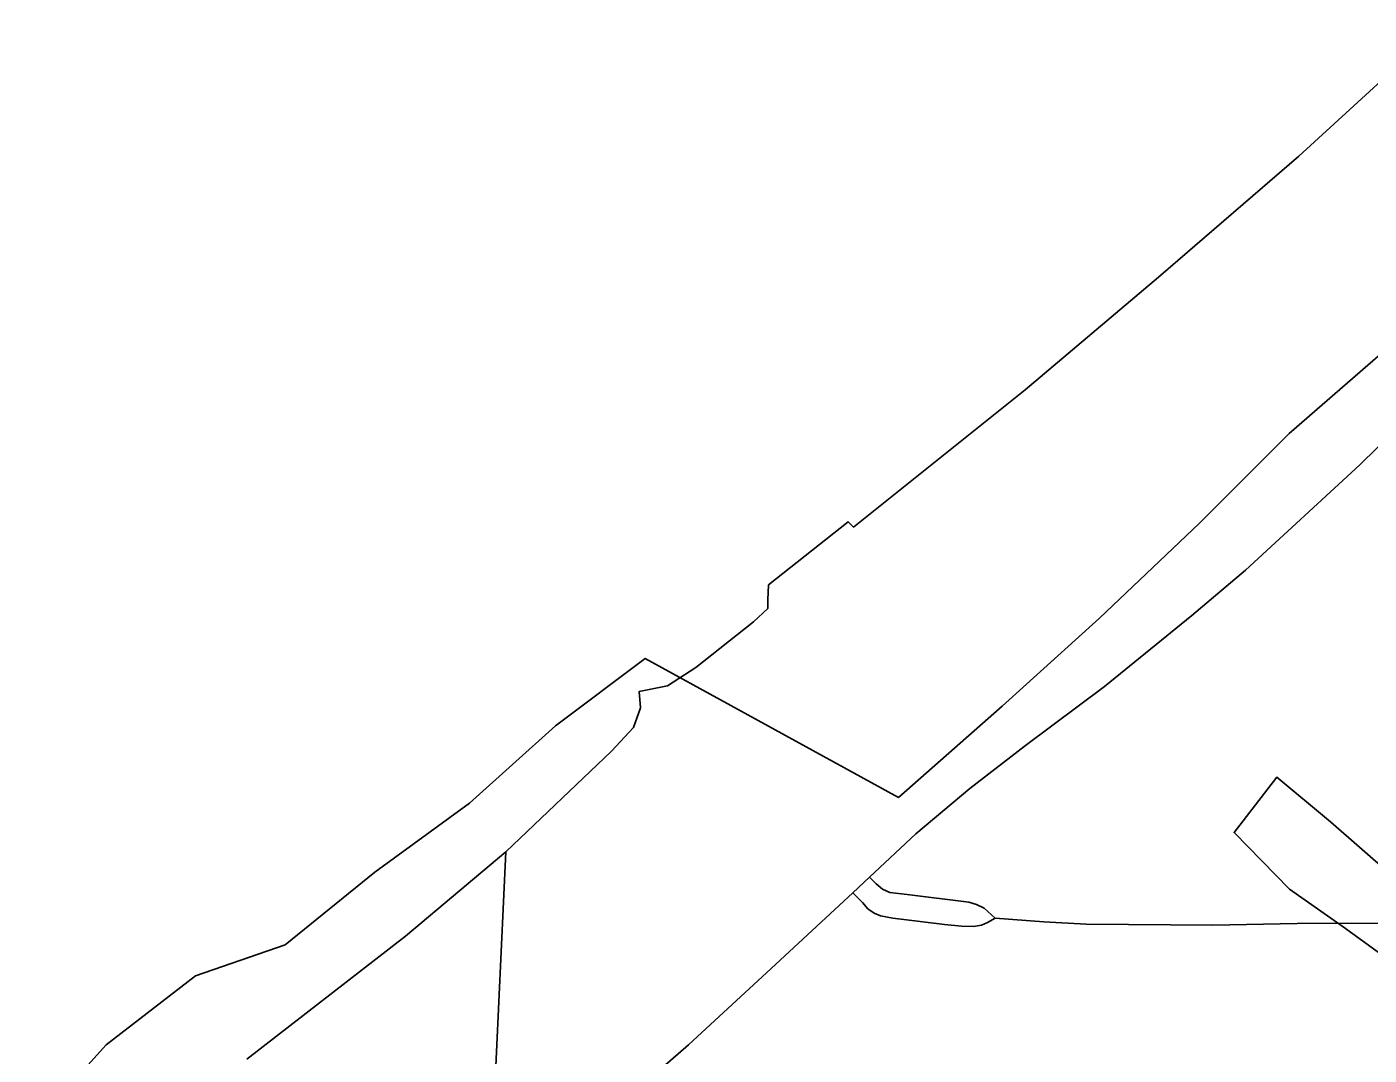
# Model space of a CAD drawing. Extents: x 0 to 34, y 0 to 22.
# Drawn here: x 5.2413 to 5.3891, y 18.8626 to 18.9758 of the extents above; entities that cross this region are included whole.
import ezdxf

# ---------------------------------------------------------------- set-up
doc = ezdxf.new("R2010")
doc.units = 0
for name, color, linetype in [('GM_X_Corporation', 7, 'Continuous'), ('GM_X_Major_Lake', 7, 'Continuous'), ('GM_X_Minor_River', 7, 'Continuous'), ('GM_X_Township_Road', 7, 'Continuous')]:
    doc.layers.add(name, color=color, linetype=linetype)

msp = doc.modelspace()

# ---------------------------------------------------------------- linework, layer by layer
at = {"layer": 'GM_X_Corporation'}
for points in [[(5.39692, 18.97581), (5.38137, 18.96156), (5.36591, 18.94826), (5.35122, 18.93584), (5.33232, 18.92073), (5.33175, 18.92132), (5.32298, 18.91437), (5.32289, 18.91272), (5.32289, 18.91177), (5.32133, 18.91029), (5.31498, 18.90525), (5.31186, 18.90325), (5.30876, 18.90264), (5.3089, 18.90082), (5.30812, 18.89865), (5.30569, 18.89604), (5.29406, 18.88499), (5.28303, 18.87569), (5.26556, 18.86216)], [(5.39692, 18.97581), (5.38137, 18.96156), (5.36591, 18.94826), (5.35122, 18.93584), (5.33232, 18.92073), (5.33175, 18.92132), (5.32298, 18.91437), (5.32289, 18.91272), (5.32289, 18.91177), (5.32133, 18.91029), (5.31498, 18.90525), (5.31186, 18.90325), (5.30876, 18.90264), (5.3089, 18.90082), (5.30812, 18.89865), (5.30569, 18.89604), (5.29406, 18.88499), (5.29228, 18.84642)], [(5.26556, 18.86216), (5.28303, 18.87569), (5.29406, 18.88499), (5.29228, 18.84642)]]:
    msp.add_lwpolyline(points, dxfattribs=at)
at = {"layer": 'GM_X_Major_Lake'}
for points in [[(5.3373, 18.89095), (5.34871, 18.90102), (5.35942, 18.91071), (5.37042, 18.92116), (5.38029, 18.93104), (5.39035, 18.93977)], [(5.24134, 18.85403), (5.25006, 18.86372), (5.25991, 18.87132), (5.26977, 18.87474), (5.27963, 18.88272), (5.29006, 18.89032), (5.29954, 18.89886), (5.30939, 18.90627), (5.3373, 18.89095)]]:
    msp.add_lwpolyline(points, dxfattribs=at)
at = {"layer": 'GM_X_Minor_River'}
msp.add_lwpolyline([(5.39153, 18.88243), (5.38486, 18.88829), (5.37895, 18.89321), (5.37423, 18.8871), (5.38034, 18.88086), (5.38625, 18.87671), (5.39196, 18.87255)], dxfattribs=at)
msp.add_lwpolyline([(5.39153, 18.88243), (5.38486, 18.88829), (5.37895, 18.89321), (5.37423, 18.8871), (5.38034, 18.88086), (5.38625, 18.87671), (5.39196, 18.87255)], dxfattribs=at)
at = {"layer": 'GM_X_Township_Road'}
for points in [[(5.33227, 18.88047), (5.3341, 18.8822), (5.33919, 18.88695), (5.34514, 18.89194), (5.35129, 18.89669), (5.35998, 18.90319), (5.36959, 18.91098), (5.3755, 18.91598), (5.38808, 18.92758), (5.42753, 18.96626)], [(5.3341, 18.8822), (5.33483, 18.88144), (5.33552, 18.88085), (5.33635, 18.8805), (5.33825, 18.88026), (5.34503, 18.87942), (5.34589, 18.87919), (5.34672, 18.87878), (5.34793, 18.87767)], [(5.29471, 18.84788), (5.29642, 18.84916), (5.30116, 18.85271), (5.30599, 18.85661), (5.31417, 18.86372), (5.32329, 18.87212), (5.33227, 18.88047)], [(5.33227, 18.88047), (5.33331, 18.8794), (5.33393, 18.87871), (5.33462, 18.87822), (5.33532, 18.87791), (5.33667, 18.87768), (5.33967, 18.87729), (5.34237, 18.87698), (5.34423, 18.87677), (5.34554, 18.87674), (5.34641, 18.87691), (5.3471, 18.87719), (5.34793, 18.87767)], [(5.34793, 18.87767), (5.35329, 18.87725), (5.35794, 18.87702), (5.37188, 18.8769), (5.38116, 18.87708), (5.4137, 18.87718)]]:
    msp.add_lwpolyline(points, dxfattribs=at)

doc.saveas('drawing.dxf')
